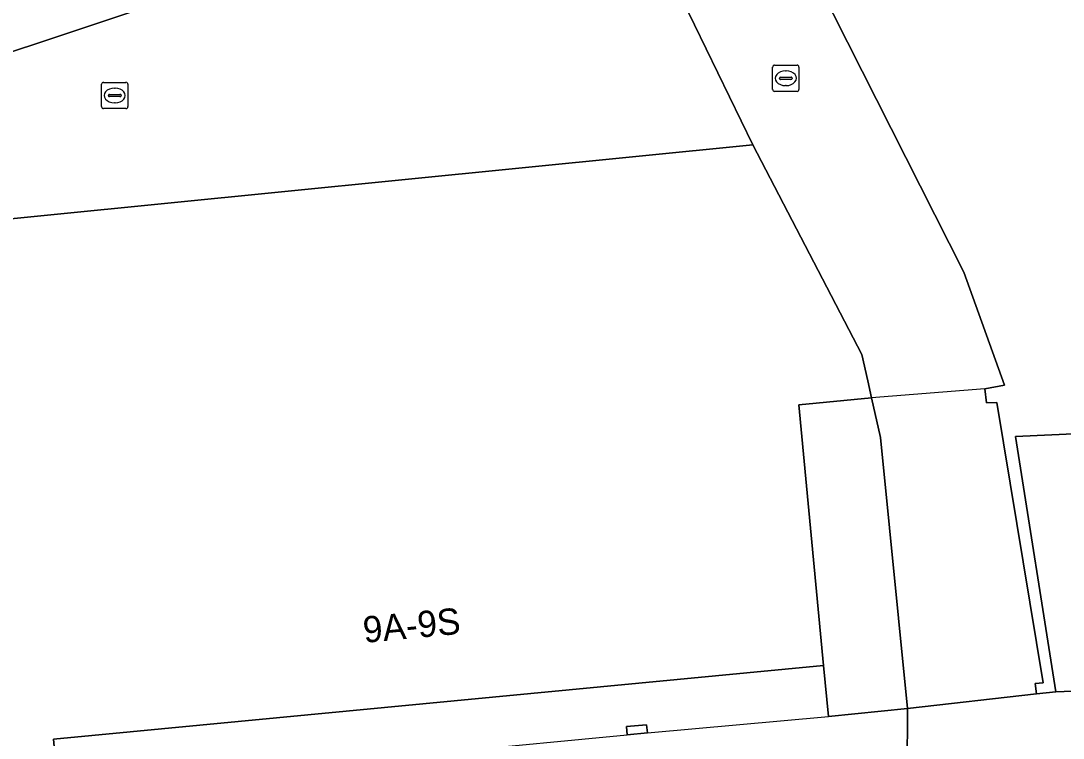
# Model space of a CAD drawing. Extents: x 161087 to 161926, y 382572 to 383873.
# Drawn here: x 161753.78 to 161793.45, y 382847.32 to 382874.64 of the extents above; entities that cross this region are included whole.
import ezdxf

# ---------------------------------------------------------------- set-up
doc = ezdxf.new("R2010")
doc.units = 0
for name, color, linetype in [('IMGEO_Erf', 7, 'Continuous'), ('IMGEO_Kolk', 7, 'Continuous'), ('IMGEO_Pand', 7, 'Continuous'), ('IMGEO_Pand_nummerreeks', 7, 'Continuous'), ('IMGEO_Pand_overbouw', 7, 'Continuous'), ('IMGEO_Rijbaan_lokaal_open', 7, 'Continuous'), ('IMGEO_Rioolput', 7, 'Continuous'), ('IMGEO_Voetpad_open', 7, 'Continuous')]:
    doc.layers.add(name, color=color, linetype=linetype)

msp = doc.modelspace()

# ---------------------------------------------------------------- linework, layer by layer
at = {"layer": 'IMGEO_Erf'}
for points in [[(161729.72, 382878.055), (161730.941, 382873.149), (161732.776, 382865.78), (161746.142, 382869.108), (161747.475, 382869.44), (161747.678, 382868.621), (161748.185, 382866.575), (161750.33, 382866.789), (161781.64, 382869.915), (161778.973, 382875.402)], [(161758.653, 382875.193), (161754.772, 382873.907), (161751.61, 382872.86), (161751.118, 382873.436), (161749.174, 382875.709)]]:
    msp.add_lwpolyline(points, dxfattribs=at)
msp.add_lwpolyline([(161833.32, 382850.708), (161825.459, 382860.359), (161825.324, 382860.352), (161791.643, 382858.806), (161793.173, 382849.087)], close=True, dxfattribs=at)
at = {"layer": 'IMGEO_Kolk'}
for p, q in [((161756.855, 382871.369), (161756.855, 382872.221)), ((161756.93, 382872.295), (161757.782, 382872.295)), ((161757.856, 382872.221), (161757.856, 382871.369)), ((161757.114, 382871.789), (161757.114, 382871.801)), ((161757.552, 382871.752), (161757.154, 382871.752)), ((161757.157, 382871.838), (161757.555, 382871.838)), ((161757.343, 382872.075), (161757.368, 382872.075)), ((161757.598, 382871.801), (161757.598, 382871.789)), ((161757.366, 382871.515), (161757.341, 382871.515)), ((161757.782, 382871.295), (161756.93, 382871.295))]:
    msp.add_line(p, q, dxfattribs=at)
for points in [[(161756.855, 382871.369), (161756.855, 382872.221)], [(161756.93, 382872.295), (161757.782, 382872.295)], [(161757.856, 382872.221), (161757.856, 382871.369)], [(161757.782, 382871.295), (161756.93, 382871.295)]]:
    msp.add_lwpolyline(points, dxfattribs=at)
for centre, radius, start, end in [((161756.932, 382872.219), 0.0765, 91.552, 178.448), ((161756.932, 382872.219), 0.0765, 91.552, 178.448), ((161757.78, 382872.219), 0.0765, 1.552, 88.448), ((161757.78, 382872.219), 0.0765, 1.552, 88.448), ((161757.154, 382871.798), 0.0403, 85.8775, 175.7526), ((161757.151, 382871.788), 0.0366, 178.938, 274.7102), ((161757.555, 382871.795), 0.043, 264.8664, 352.4533), ((161757.559, 382871.8), 0.0386, 1.7309, 96.639), ((161756.932, 382871.371), 0.0765, 181.552, 268.448), ((161756.932, 382871.371), 0.0765, 181.552, 268.448), ((161757.78, 382871.371), 0.0765, 271.552, 358.448), ((161757.78, 382871.371), 0.0765, 271.552, 358.448)]:
    msp.add_arc(centre, radius, start, end, dxfattribs=at)
for centre, major_axis, ratio, start_param, end_param in [((161757.342, 382871.795), (-0.387, 0.002), 0.722429, 4.712389, 7.853982), ((161757.367, 382871.795), (-0.39, 0.002), 0.717154, 1.570796, 4.712389)]:
    msp.add_ellipse(centre, major_axis=major_axis, ratio=ratio, start_param=start_param, end_param=end_param, dxfattribs=at)
at = {"layer": 'IMGEO_Pand'}
for points in [[(161757.493, 382883.174), (161756.738, 382884.057), (161752.426, 382889.102), (161749.325, 382892.73), (161738.945, 382887.9), (161749.174, 382875.709), (161751.118, 382873.436), (161751.61, 382872.86), (161754.772, 382873.907), (161758.653, 382875.193), (161763.065, 382876.655)], [(161755.019, 382847.28), (161784.334, 382850.091), (161783.386, 382860.014), (161786.159, 382860.279), (161786.015, 382860.932), (161785.795, 382861.925), (161781.64, 382869.915), (161750.33, 382866.789), (161750.567, 382863.13), (161751.308, 382851.707), (161751.758, 382851.736), (161752.2, 382844.92), (161755.217, 382845.219)], [(161784.52, 382848.144), (161787.523, 382848.445), (161786.495, 382858.765), (161786.159, 382860.279), (161783.386, 382860.014), (161784.334, 382850.091)], [(161777.628, 382847.525), (161777.599, 382847.834), (161776.834, 382847.761), (161776.863, 382847.452)]]:
    msp.add_lwpolyline(points, close=True, dxfattribs=at)
msp.add_lwpolyline([(161784.138, 382876.015), (161789.672, 382865.069), (161791.215, 382860.762), (161790.474, 382860.628), (161790.54, 382860.086), (161790.934, 382860.109), (161792.691, 382849.432), (161792.386, 382849.408), (161792.432, 382849.01), (161793.173, 382849.087), (161791.643, 382858.806), (161825.324, 382860.352)], dxfattribs=at)
at = {"layer": 'IMGEO_Pand_overbouw'}
for points in [[(161790.934, 382860.109), (161790.54, 382860.086), (161790.474, 382860.628), (161786.159, 382860.279), (161786.495, 382858.765), (161787.523, 382848.445), (161792.432, 382849.01), (161792.386, 382849.408), (161792.691, 382849.432)], [(161776.863, 382847.452), (161777.628, 382847.525), (161784.52, 382848.144), (161784.334, 382850.091), (161755.019, 382847.28), (161755.217, 382845.219), (161762.07, 382846.033), (161762.826, 382846.107), (161769.449, 382846.756), (161770.223, 382846.812)]]:
    msp.add_lwpolyline(points, close=True, dxfattribs=at)
at = {"layer": 'IMGEO_Rijbaan_lokaal_open'}
msp.add_lwpolyline([(161778.973, 382875.402), (161781.64, 382869.915), (161785.795, 382861.925), (161786.015, 382860.932), (161786.159, 382860.279), (161786.495, 382858.765), (161787.523, 382848.445), (161792.432, 382849.01), (161792.386, 382849.408), (161792.691, 382849.432), (161790.934, 382860.109), (161790.54, 382860.086), (161790.474, 382860.628), (161791.215, 382860.762), (161789.672, 382865.069), (161784.138, 382876.015)], dxfattribs=at)
at = {"layer": 'IMGEO_Rioolput'}
for p, q in [((161782.471, 382872.95), (161783.323, 382872.95)), ((161782.396, 382872.024), (161782.396, 382872.876)), ((161782.698, 382872.493), (161783.096, 382872.493)), ((161782.884, 382872.73), (161782.909, 382872.73)), ((161783.397, 382872.876), (161783.397, 382872.024)), ((161782.655, 382872.444), (161782.655, 382872.456)), ((161783.093, 382872.407), (161782.695, 382872.407)), ((161782.907, 382872.17), (161782.882, 382872.17)), ((161783.139, 382872.456), (161783.139, 382872.444)), ((161783.323, 382871.95), (161782.471, 382871.95))]:
    msp.add_line(p, q, dxfattribs=at)
for points in [[(161782.471, 382872.95), (161783.323, 382872.95)], [(161782.396, 382872.024), (161782.396, 382872.876)], [(161783.397, 382872.876), (161783.397, 382872.024)], [(161783.323, 382871.95), (161782.471, 382871.95)]]:
    msp.add_lwpolyline(points, dxfattribs=at)
for centre, radius, start, end in [((161782.473, 382872.874), 0.0765, 91.552, 178.448), ((161782.473, 382872.874), 0.0765, 91.552, 178.448), ((161783.321, 382872.874), 0.0765, 1.552, 88.448), ((161783.321, 382872.874), 0.0765, 1.552, 88.448), ((161782.695, 382872.453), 0.0403, 85.8775, 175.7526), ((161783.1, 382872.455), 0.0386, 1.7309, 96.639), ((161782.692, 382872.443), 0.0366, 178.938, 274.7102), ((161783.096, 382872.45), 0.043, 264.8664, 352.4533), ((161782.473, 382872.026), 0.0765, 181.552, 268.448), ((161782.473, 382872.026), 0.0765, 181.552, 268.448), ((161783.321, 382872.026), 0.0765, 271.552, 358.448), ((161783.321, 382872.026), 0.0765, 271.552, 358.448)]:
    msp.add_arc(centre, radius, start, end, dxfattribs=at)
for centre, major_axis, ratio, start_param, end_param in [((161782.883, 382872.45), (-0.387, 0.002), 0.722429, 4.712389, 7.853982), ((161782.908, 382872.45), (-0.39, 0.002), 0.717154, 1.570796, 4.712389)]:
    msp.add_ellipse(centre, major_axis=major_axis, ratio=ratio, start_param=start_param, end_param=end_param, dxfattribs=at)
at = {"layer": 'IMGEO_Voetpad_open'}
for points in [[(161833.32, 382850.708), (161793.173, 382849.087), (161792.432, 382849.01), (161787.523, 382848.445), (161787.516, 382846.12), (161792.878, 382846.381), (161792.902, 382845.883), (161795.948, 382846.019)], [(161777.714, 382844.949), (161784.962, 382845.502), (161786.758, 382845.61), (161787.54, 382845.621), (161787.516, 382846.12), (161787.523, 382848.445), (161784.52, 382848.144), (161784.334, 382850.091), (161755.019, 382847.28), (161755.217, 382845.219), (161752.2, 382844.92), (161742.7, 382845.123), (161742.678, 382843.14), (161742.655, 382841.135), (161741.172, 382835.713)]]:
    msp.add_lwpolyline(points, dxfattribs=at)
msp.add_lwpolyline([(161776.834, 382847.761), (161777.599, 382847.834), (161777.628, 382847.525), (161776.863, 382847.452)], close=True, dxfattribs=at)

# ---------------------------------------------------------------- texts
at = {"layer": 'IMGEO_Pand_nummerreeks'}
msp.add_text('9A-9S', height=1, rotation=5.4773, dxfattribs=at).set_placement((161766.851, 382850.946))

doc.saveas('drawing.dxf')
